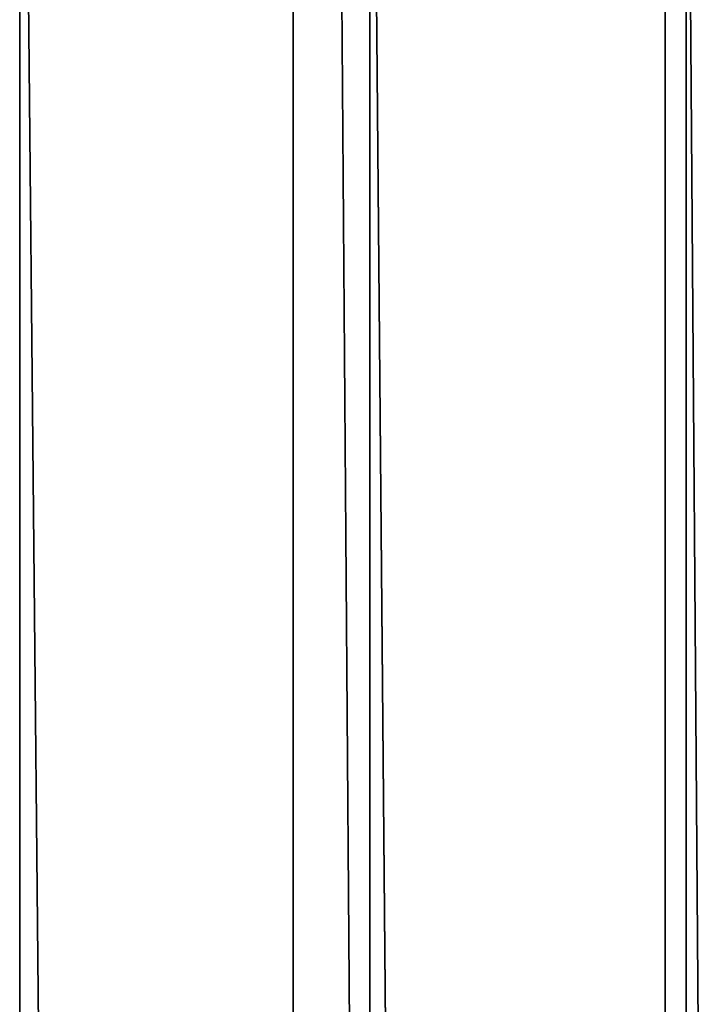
# Model space of a CAD drawing. Header units: metres. Extents: x -86 to 86, y -57 to 57.
# Tile 261 of 278: x 39.21 to 40.73, y 37.78 to 40. Entities that reach past the tile are written whole.
import ezdxf

# ---------------------------------------------------------------- set-up
doc = ezdxf.new("R2010")
doc.units = ezdxf.units.M
doc.layers.add('solid_125286', color=7, linetype='CONTINUOUS')

msp = doc.modelspace()

# ---------------------------------------------------------------- linework, layer by layer
at = {"layer": 'solid_125286'}
for points in [[(41.49025, 54.453724, -2), (41.475212, -54.449116, -2), (40.668133, 54.275387, -2)], [(38.994694, 54.340565, -2), (39.821274, -54.237724, -2), (38.990757, -54.3414, -2)], [(39.82848, 54.237431, -2), (39.821274, -54.237724, -2), (38.994694, 54.340565, -2)], [(40.668133, 54.275387, -2), (40.65712, -54.273968, -2), (39.82848, 54.237431, -2)], [(40.668133, 54.275387, -2), (41.475212, -54.449116, -2), (40.65712, -54.273968, -2)], [(39.82848, 54.237431, -2), (40.65712, -54.273968, -2), (39.821274, -54.237724, -2)], [(39.210239, -42.198383, 105), (39.210236, 42.198387, 105), (38.368114, 42.424034, 105)], [(39.210239, -42.198383, 105), (38.368114, 42.424034, 105), (38.368114, -42.424034, 105)], [(40.000019, -41.830116, 105), (40.000019, 41.830116, 105), (39.210236, 42.198387, 105)], [(40.000019, -41.830116, 105), (39.210236, 42.198387, 105), (39.210239, -42.198383, 105)], [(40.713818, -41.330288, 105), (40.713818, 41.330288, 105), (40.000019, 41.830116, 105)], [(40.713818, -41.330288, 105), (40.000019, 41.830116, 105), (40.000019, -41.830116, 105)], [(41.330288, -40.713818, 105), (41.330288, 40.713818, 105), (40.713818, 41.330288, 105)], [(41.330288, -40.713818, 105), (40.713818, 41.330288, 105), (40.713818, -41.330288, 105)]]:
    msp.add_3dface(points, dxfattribs=at)

doc.saveas('drawing.dxf')
